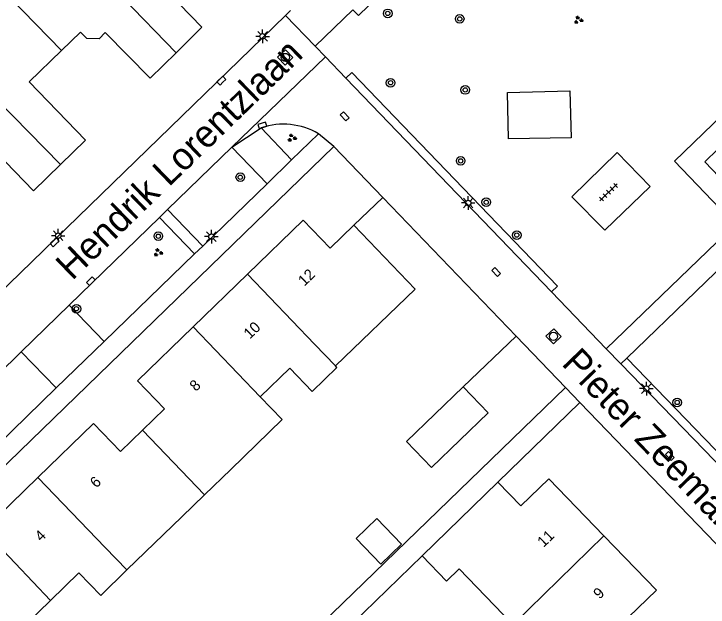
# Model space of a CAD drawing. Extents: x 137999 to 141000, y 397500 to 400501.
# Drawn here: x 138469.6 to 138533.8, y 399318.3 to 399373.1 of the extents above; entities that cross this region are included whole.
import ezdxf

# ---------------------------------------------------------------- set-up
doc = ezdxf.new("R2010")
doc.units = 0
for name, color, linetype in [('gg-afsc-erfafscheiding', 7, 'Continuous'), ('gg-afsc-hekwerk', 7, 'Continuous'), ('gg-anno-huisnummerreeks BGT', 7, 'Continuous'), ('gg-anno-openbare ruimte label', 7, 'Continuous'), ('gg-bbg-bijgebouw', 7, 'Continuous'), ('gg-bbg-gedigitaliseerde bebouwing', 7, 'Continuous'), ('gg-bbg-gedigitaliseerde bijgebouw', 7, 'Continuous'), ('gg-bbg-hoofdgebouw', 7, 'Continuous'), ('gg-bbg-tussenscheiding', 7, 'Continuous'), ('gg-knt-verharding', 7, 'Continuous'), ('gg-knt-verharding nz', 7, 'Continuous'), ('gt-grn-groengrens', 7, 'Continuous'), ('gt-grn-weggrens', 7, 'Continuous'), ('gt-symb-boom', 7, 'Continuous'), ('gt-symb-groenvak', 7, 'Continuous'), ('gt-symb-kolk', 7, 'Continuous'), ('gt-symb-kolk center center', 7, 'Continuous'), ('gt-symb-lichtmast', 7, 'Continuous'), ('gt-symb-rioolschacht', 7, 'Continuous'), ('gt-symb-tegel verharding', 7, 'Continuous')]:
    doc.layers.add(name, color=color, linetype=linetype)

# ---------------------------------------------------------------- blocks, each defined once
blk = doc.blocks.new('gt0-BOOM')
at = {"layer": 'gt-symb-boom'}
for radius in [0.4, 0.2]:
    blk.add_circle((0, 0), radius, dxfattribs=at)
blk = doc.blocks.new('gt0-GRVAK')
at = {"layer": 'gt-symb-groenvak'}
for p, q in [((-0.11, 0.189), (-0.228, 0.24)), ((-0.182, 0.153), (0.088, 0.153)), ((-0.091, 0.211), (-0.156, 0.322)), ((-0.047, 0.214), (-0.047, 0.393)), ((-0.004, 0.211), (0.061, 0.322)), ((0.015, 0.189), (0.133, 0.24)), ((0.262, -0.052), (0.197, 0.059)), ((0.305, -0.049), (0.305, 0.13)), ((0.349, -0.052), (0.414, 0.059)), ((-0.245, -0.228), (-0.363, -0.177)), ((-0.318, -0.264), (-0.047, -0.264)), ((-0.226, -0.206), (-0.291, -0.095)), ((-0.183, -0.203), (-0.183, -0.024)), ((-0.139, -0.206), (-0.074, -0.095)), ((-0.12, -0.228), (-0.002, -0.177)), ((0.243, -0.074), (0.125, -0.023)), ((0.17, -0.11), (0.441, -0.11)), ((0.368, -0.074), (0.486, -0.023))]:
    blk.add_line(p, q, dxfattribs=at)
blk = doc.blocks.new('gt0-LMAST')
at = {"layer": 'gt-symb-lichtmast'}
for p, q in [((-0.182, 0.173), (-0.447, 0.438)), ((-0.005, 0.246), (-0.005, 0.621)), ((0.172, 0.173), (0.437, 0.438)), ((-0.255, -0.004), (-0.63, -0.004)), ((-0.182, -0.181), (-0.447, -0.446)), ((-0.005, -0.254), (-0.005, -0.629)), ((0.437, -0.446), (0.172, -0.181)), ((0.245, -0.004), (0.62, -0.004))]:
    blk.add_line(p, q, dxfattribs=at)
blk.add_circle((-0.005, -0.004), 0.25, dxfattribs=at)
blk = doc.blocks.new('gt0-RS')
at = {"layer": 'gt-symb-rioolschacht'}
blk.add_lwpolyline([(-0.5, -0.5), (0.5, -0.5), (0.5, 0.5), (-0.5, 0.5)], close=True, dxfattribs=at)
blk.add_circle((0, 0), 0.375, dxfattribs=at)
blk = doc.blocks.new('gt0-KOLK')
at = {"layer": 'gt-symb-kolk'}
blk.add_lwpolyline([(0, 0), (0.375, 0), (0.375, 0.4), (-0.375, 0.4), (-0.375, 0), (0, 0)], dxfattribs=at)
blk = doc.blocks.new('gt0-TEG1')
at = {"layer": 'gt-symb-tegel verharding'}
for p, q in [((-1.125, 0), (1.125, 0)), ((-0.9, -0.25), (-0.9, 0.25)), ((-0.45, -0.25), (-0.45, 0.25)), ((0, -0.25), (0, 0.25)), ((0.45, -0.25), (0.45, 0.25)), ((0.9, -0.25), (0.9, 0.25))]:
    blk.add_line(p, q, dxfattribs=at)
blk = doc.blocks.new('gt0-KOLKCC')
at = {"layer": 'gt-symb-kolk center center'}
blk.add_lwpolyline([(-0.375, 0.2), (0.375, 0.2), (0.375, -0.2), (-0.375, -0.2)], close=True, dxfattribs=at)

msp = doc.modelspace()

# ---------------------------------------------------------------- linework, layer by layer
at = {"layer": 'gg-afsc-erfafscheiding'}
for p, q in [((138503.702, 399356.124), (138499.179, 399360.819)), ((138503.702, 399356.124), (138501.04, 399353.56)), ((138503.702, 399356.124), (138516.033, 399343.324)), ((138516.033, 399343.324), (138511.15, 399338.62)), ((138476.603, 399295.997), (138520.598, 399338.585)), ((138507.335, 399323.03), (138500.111, 399316.02))]:
    msp.add_line(p, q, dxfattribs=at)
at = {"layer": 'gg-afsc-hekwerk'}
msp.add_line((138521.934, 399337.198), (138514.34, 399329.82), dxfattribs=at)
at = {"layer": 'gg-bbg-bijgebouw'}
msp.add_line((138511.15, 399338.62), (138513.45, 399336.23), dxfattribs=at)
at = {"layer": 'gg-bbg-gedigitaliseerde bebouwing'}
for p, q in [((138489.647, 399331.01), (138487.221, 399328.66)), ((138487.221, 399328.66), (138485.119, 399326.624)), ((138485.119, 399326.624), (138480.049, 399321.714)), ((138475.622, 399321.445), (138473.003, 399318.909)), ((138515.743, 399316.667), (138510.757, 399321.815)), ((138473.003, 399318.909), (138469.661, 399315.671))]:
    msp.add_line(p, q, dxfattribs=at)
for points in [[(138492.368, 399337.706), (138495.108, 399340.36), (138497.188, 399338.213), (138499.474, 399340.427), (138499.327, 399340.564)], [(138489.647, 399331.01), (138494.397, 399335.611), (138492.368, 399337.706)], [(138510.757, 399321.815), (138509.601, 399320.696), (138507.335, 399323.03)], [(138480.049, 399321.714), (138477.63, 399319.371), (138475.622, 399321.445)]]:
    msp.add_lwpolyline(points, dxfattribs=at)
at = {"layer": 'gg-bbg-gedigitaliseerde bijgebouw'}
for points in [[(138511.15, 399338.62), (138505.908, 399333.568), (138508.208, 399331.178), (138513.45, 399336.23)], [(138503.533, 399322.248), (138501.26, 399324.617), (138503.166, 399326.461), (138505.437, 399324.094), (138503.533, 399322.248)]]:
    msp.add_lwpolyline(points, dxfattribs=at)
at = {"layer": 'gg-bbg-hoofdgebouw'}
for p, q in [((138475.775, 399371.381), (138474.008, 399369.686)), ((138486.17, 399344.168), (138491.192, 399349.034)), ((138466.8, 399325.398), (138471.816, 399330.258)), ((138514.34, 399329.82), (138507.335, 399323.03))]:
    msp.add_line(p, q, dxfattribs=at)
for points in [[(138484.86, 399380.22), (138481.77, 399377.23), (138486.99, 399371.85), (138484.592, 399369.497)], [(138478.047, 399371.354), (138477.477, 399370.793), (138476.345, 399370.802), (138475.775, 399371.381)], [(138484.592, 399369.497), (138482.19, 399367.14), (138478.047, 399371.354)], [(138474.008, 399369.686), (138471.01, 399366.81), (138476.23, 399361.41), (138473.923, 399359.18)], [(138473.923, 399359.18), (138471.41, 399356.75), (138466.19, 399362.14), (138463.247, 399359.281)], [(138491.192, 399349.034), (138496.35, 399354.03), (138498.83, 399351.44), (138501.04, 399353.56)], [(138499.327, 399340.564), (138506.71, 399347.645), (138501.04, 399353.56)], [(138481.496, 399334.626), (138483.52, 399336.6), (138481.02, 399339.18), (138486.17, 399344.168)], [(138471.816, 399330.258), (138476.96, 399335.24), (138479.47, 399332.65), (138481.496, 399334.626)], [(138524.152, 399324.864), (138519.05, 399330.14), (138516.46, 399327.63), (138514.34, 399329.82)], [(138528.346, 399315.331), (138526.42, 399317.35), (138529, 399319.85), (138524.152, 399324.864)]]:
    msp.add_lwpolyline(points, dxfattribs=at)
at = {"layer": 'gg-bbg-tussenscheiding'}
for p, q in [((138484.592, 399369.497), (138474.755, 399379.665)), ((138474.008, 399369.686), (138468.717, 399375.125)), ((138463.982, 399369.277), (138473.923, 399359.18)), ((138491.192, 399349.034), (138497.394, 399342.574)), ((138486.17, 399344.168), (138492.368, 399337.706)), ((138497.394, 399342.574), (138499.327, 399340.564)), ((138481.496, 399334.626), (138487.221, 399328.66)), ((138471.816, 399330.258), (138478.03, 399323.777)), ((138466.8, 399325.398), (138473.003, 399318.909)), ((138524.152, 399324.864), (138515.743, 399316.667)), ((138478.03, 399323.777), (138480.049, 399321.714))]:
    msp.add_line(p, q, dxfattribs=at)
at = {"layer": 'gg-knt-verharding'}
for p, q in [((138495.19, 399373.39), (138494.728, 399372.943)), ((138497.46, 399370.111), (138500.932, 399373.469)), ((138449.938, 399329.541), (138494.728, 399372.943)), ((138494.728, 399372.943), (138497.46, 399370.111)), ((138497.46, 399370.111), (138498.418, 399369.115)), ((138498.418, 399369.115), (138500.307, 399367.15)), ((138500.307, 399367.15), (138519.305, 399347.397)), ((138489.754, 399360.782), (138492.462, 399362.555)), ((138495.283, 399359.6), (138492.462, 399362.555)), ((138497.767, 399362.005), (138495.283, 399359.6)), ((138499.179, 399360.819), (138497.767, 399362.005)), ((138455.18, 399318.21), (138499.179, 399360.819)), ((138489.754, 399360.782), (138483.802, 399355.002)), ((138493.006, 399357.396), (138489.754, 399360.782)), ((138487.058, 399351.638), (138493.006, 399357.396)), ((138483.056, 399354.277), (138483.802, 399355.002)), ((138487.058, 399351.638), (138483.802, 399355.002)), ((138483.056, 399354.277), (138474.706, 399346.168)), ((138486.311, 399350.915), (138483.056, 399354.277)), ((138477.937, 399342.809), (138486.311, 399350.915)), ((138519.305, 399347.397), (138524.358, 399342.143)), ((138470.28, 399341.871), (138474.706, 399346.168)), ((138474.706, 399346.168), (138477.937, 399342.809)), ((138520.598, 399338.585), (138516.033, 399343.324)), ((138470.28, 399341.871), (138464.402, 399336.163)), ((138473.514, 399338.526), (138470.28, 399341.871)), ((138525.72, 399340.749), (138526.277, 399341.287)), ((138525.72, 399340.749), (138543.226, 399322.685)), ((138467.629, 399332.829), (138473.514, 399338.526)), ((138563.945, 399293.59), (138521.934, 399337.198))]:
    msp.add_line(p, q, dxfattribs=at)
for points in [[(138524.358, 399342.143), (138536.295, 399353.616), (138530.685, 399359.465), (138544.013, 399372.347)], [(138521.136, 399361.648), (138515.318, 399361.539), (138515.244, 399365.816), (138521.015, 399365.97), (138521.136, 399361.648)], [(138538.131, 399354.56), (138533.477, 399359.409), (138538.289, 399364.096)], [(138528.417, 399357.144), (138524.224, 399353.097), (138521.192, 399356.192), (138525.375, 399360.265), (138528.417, 399357.144)], [(138538.131, 399354.56), (138539.024, 399353.603), (138526.277, 399341.287)]]:
    msp.add_lwpolyline(points, dxfattribs=at)
msp.add_arc((138494.517, 399356.516), 6.379, 59.37011, 108.79182, dxfattribs=at)
at = {"layer": 'gg-knt-verharding nz'}
for p, q in [((138493.006, 399357.396), (138495.283, 399359.6)), ((138473.514, 399338.526), (138477.937, 399342.809)), ((138524.358, 399342.143), (138525.72, 399340.749))]:
    msp.add_line(p, q, dxfattribs=at)
at = {"layer": 'gt-grn-groengrens'}
msp.add_line((138526.277, 399341.287), (138539.898, 399327.157), dxfattribs=at)
for points in [[(138500.932, 399373.469), (138501.451, 399372.933), (138520.01, 399390.873), (138519.488, 399391.414)], [(138519.305, 399347.397), (138519.866, 399347.937), (138500.846, 399367.668), (138500.307, 399367.15)]]:
    msp.add_lwpolyline(points, dxfattribs=at)
at = {"layer": 'gt-grn-weggrens'}
for p, q in [((138489.754, 399360.782), (138498.418, 399369.115)), ((138486.311, 399350.915), (138487.058, 399351.638)), ((138521.934, 399337.198), (138520.598, 399338.585))]:
    msp.add_line(p, q, dxfattribs=at)

# ---------------------------------------------------------------- block references
at = {"layer": 'gt-symb-boom'}
for p in [(138504.162, 399373.129), (138510.818, 399372.62), (138504.433, 399366.717), (138511.338, 399366.055), (138510.909, 399359.506), (138490.538, 399357.993), (138513.28, 399355.687), (138482.958, 399352.547), (138516.093, 399352.646), (138475.388, 399345.844), (138530.928, 399337.187)]:
    msp.add_blockref('gt0-BOOM', p, dxfattribs=at)
at = {"layer": 'gt-symb-groenvak'}
for p in [(138521.784, 399372.515), (138495.299, 399361.621), (138482.929, 399351.039)]:
    msp.add_blockref('gt0-GRVAK', p, dxfattribs=at)
at = {"layer": 'gt-symb-kolk'}
for p, rotation in [((138488.929, 399366.767), 44.189646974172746), ((138492.634, 399362.601), 17.511195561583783), ((138473.517, 399351.836), 44.189646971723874), ((138476.851, 399348.252), 44.189646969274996)]:
    msp.add_blockref('gt0-KOLK', p, dxfattribs=dict(at, rotation=rotation))
at = {"layer": 'gt-symb-kolk center center', "rotation": -45.729326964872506}
for p in [(138500.185, 399363.614), (138514.201, 399349.241), (138530.249, 399332.246)]:
    msp.add_blockref('gt0-KOLKCC', p, dxfattribs=at)
at = {"layer": 'gt-symb-lichtmast'}
for p in [(138492.601, 399371.012), (138511.609, 399355.623), (138473.703, 399352.599), (138487.869, 399352.512), (138528.081, 399338.472)]:
    msp.add_blockref('gt0-LMAST', p, dxfattribs=at)
at = {"layer": 'gt-symb-rioolschacht'}
for p, rotation in [((138494.696, 399369.063), 44.189646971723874), ((138519.499, 399343.296), -46.05341047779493)]:
    msp.add_blockref('gt0-RS', p, dxfattribs=dict(at, rotation=rotation))
at = {"layer": 'gt-symb-tegel verharding', "rotation": 43.74318168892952}
msp.add_blockref('gt0-TEG1', (138524.58, 399356.604), dxfattribs=at)

# ---------------------------------------------------------------- texts
at = {"layer": 'gg-anno-huisnummerreeks BGT'}
for s, rotation, p in [('12', 44.1, (138496.464, 399347.875)), ('10', 44.1, (138491.424, 399342.993)), ('8', 44.1, (138486.43, 399338.156)), ('6', 44.1, (138477.223, 399329.231)), ('4', 44.1, (138472.118, 399324.285)), ('11', 44, (138518.58, 399323.754)), ('9', 44, (138523.754, 399318.963))]:
    msp.add_text(s, height=1, rotation=rotation, dxfattribs=at).set_placement(p)
at = {"layer": 'gg-anno-openbare ruimte label'}
for s, rotation, p in [("Jacobus van 't Hofflaan", 313.3, (138527.469, 399391.725)), ('Hendrik Lorentzlaan', 44.1, (138474.988, 399348.379)), ('Pieter Zeemanlaan', 313.9, (138520.159, 399340.71))]:
    msp.add_text(s, height=2.5, rotation=rotation, dxfattribs=at).set_placement(p)

doc.saveas('drawing.dxf')
